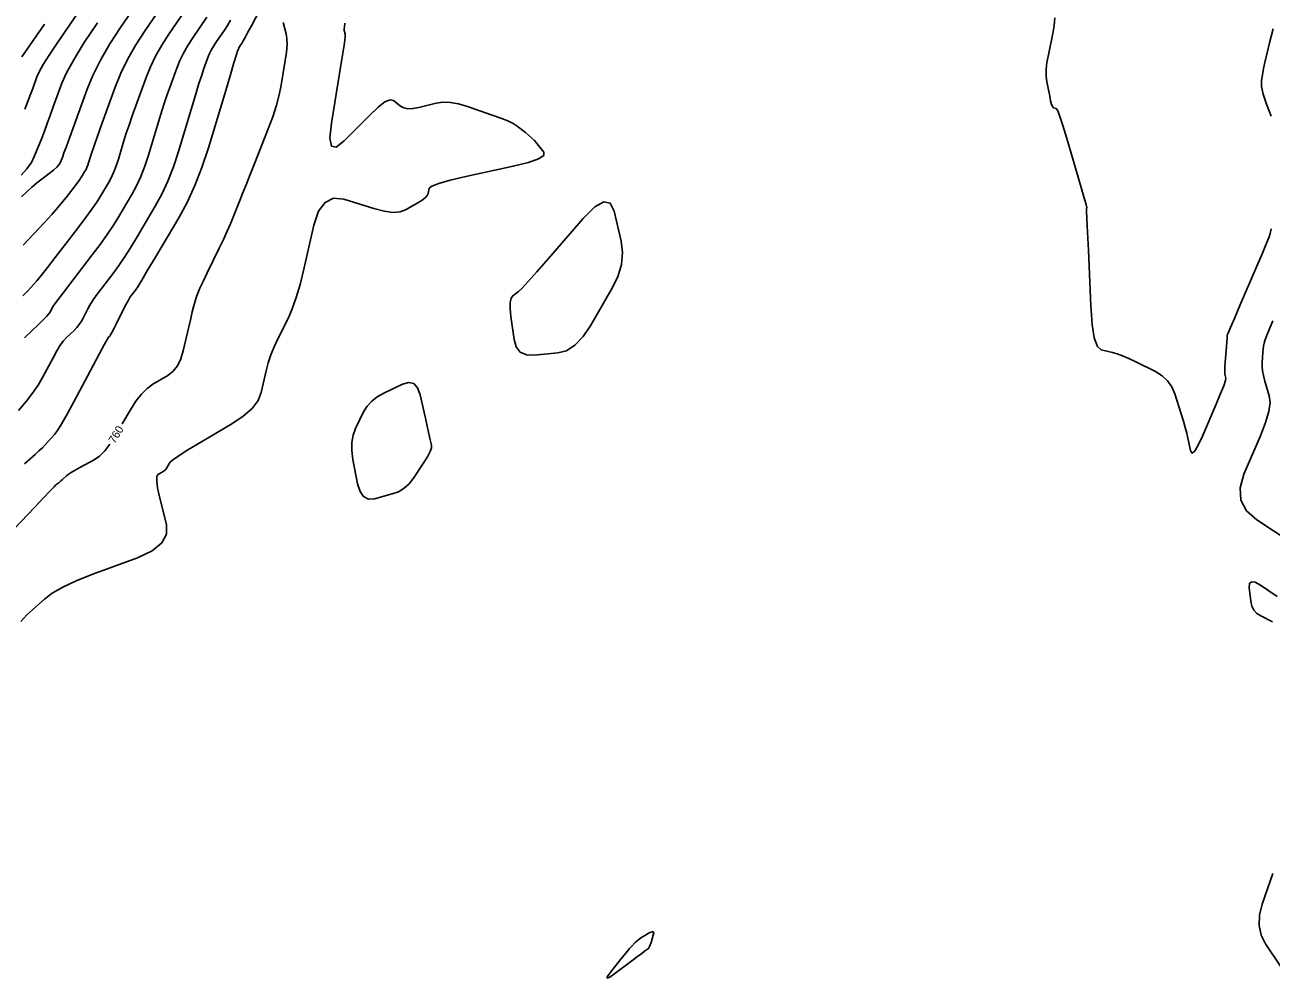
# Model space of a CAD drawing. Extents: x 2082232 to 2083549, y 592624 to 593832.
# Drawn here: x 2082854.1 to 2082963.1, y 593590.2 to 593673.5 of the extents above; entities that cross this region are included whole.
import ezdxf

# ---------------------------------------------------------------- set-up
doc = ezdxf.new("R2010")
doc.units = 0
doc.layers.add('DT_X_Contour_Major', color=7, linetype='Continuous')
doc.layers.add('DT_X_Contour_Minor', color=7, linetype='Continuous')

msp = doc.modelspace()

# ---------------------------------------------------------------- linework, layer by layer
at = {"layer": 'DT_X_Contour_Major'}
for points in [[(2082853.98, 593654.29), (2082855.83, 593656.28), (2082856.47, 593656.98), (2082857, 593657.57), (2082857.42, 593658.07), (2082857.74, 593658.46), (2082858.43, 593659.36), (2082858.67, 593659.67), (2082858.87, 593659.94), (2082859.02, 593660.17), (2082859.13, 593660.34), (2082859.38, 593660.75), (2082859.47, 593660.92), (2082859.55, 593661.09), (2082859.62, 593661.28), (2082859.69, 593661.49), (2082859.86, 593662.05), (2082859.97, 593662.39), (2082860.17, 593662.98), (2082860.47, 593663.81), (2082860.86, 593664.9), (2082862.03, 593668.12), (2082862.52, 593669.34), (2082863.12, 593670.57), (2082863.82, 593671.81), (2082864.64, 593673.07), (2082866.95, 593676.45)], [(2082862.64, 593638.67), (2082863.35, 593639.88), (2082863.83, 593640.64), (2082864.32, 593641.27), (2082864.81, 593641.76), (2082865.31, 593642.12), (2082866.63, 593642.9), (2082867.08, 593643.26), (2082867.46, 593643.74), (2082867.76, 593644.34), (2082867.98, 593645.06), (2082868.46, 593647.16), (2082868.63, 593647.88), (2082868.76, 593648.45), (2082868.87, 593648.89), (2082868.95, 593649.19), (2082869.13, 593649.79), (2082869.24, 593650.09), (2082869.44, 593650.53), (2082869.71, 593651.12), (2082870.07, 593651.86), (2082871.13, 593654.02), (2082871.5, 593654.79), (2082871.83, 593655.5), (2082872.11, 593656.15), (2082872.35, 593656.73), (2082872.93, 593658.19), (2082873.17, 593658.81), (2082873.47, 593659.57), (2082873.83, 593660.46), (2082874.24, 593661.5), (2082875.4, 593664.46), (2082875.8, 593665.52), (2082876.12, 593666.52), (2082876.37, 593667.44), (2082876.54, 593668.28), (2082876.9, 593670.43), (2082877.01, 593671.18), (2082877.06, 593671.83), (2082877.04, 593672.36), (2082876.97, 593672.78), (2082876.71, 593673.76)], [(2082852.62, 593628.89), (2082854.97, 593631.36), (2082855.74, 593632.18), (2082856.31, 593632.78), (2082856.68, 593633.16), (2082856.84, 593633.32), (2082857.01, 593633.46), (2082857.08, 593633.52), (2082857.17, 593633.6), (2082857.27, 593633.69), (2082857.4, 593633.8), (2082857.75, 593634.11), (2082857.92, 593634.24), (2082858.18, 593634.41), (2082858.52, 593634.61), (2082858.94, 593634.85), (2082860.17, 593635.52), (2082860.64, 593635.84), (2082861.11, 593636.31), (2082861.55, 593636.88)]]:
    msp.add_lwpolyline(points, dxfattribs=at)
at = {"layer": 'DT_X_Contour_Minor'}
for points in [[(2082853.84, 593658.53), (2082854.29, 593658.96), (2082854.73, 593659.35), (2082855.15, 593659.7), (2082856.26, 593660.55), (2082856.63, 593660.85), (2082856.92, 593661.12), (2082857.12, 593661.35), (2082857.23, 593661.55), (2082857.43, 593662.05), (2082857.54, 593662.35), (2082857.75, 593662.91), (2082858.04, 593663.72), (2082858.42, 593664.77), (2082859.56, 593667.92), (2082860.07, 593669.14), (2082860.73, 593670.47), (2082861.56, 593671.89), (2082862.55, 593673.4), (2082865.41, 593677.57)], [(2082853.95, 593649.87), (2082854.18, 593650.1), (2082854.39, 593650.31), (2082854.91, 593650.88), (2082855.17, 593651.18), (2082855.57, 593651.67), (2082856.11, 593652.35), (2082856.78, 593653.22), (2082858.74, 593655.77), (2082859.42, 593656.67), (2082859.98, 593657.43), (2082860.42, 593658.06), (2082860.74, 593658.57), (2082861.43, 593659.73), (2082861.68, 593660.19), (2082861.91, 593660.69), (2082862.12, 593661.23), (2082862.31, 593661.82), (2082862.79, 593663.42), (2082862.99, 593664.07), (2082863.23, 593664.79), (2082863.51, 593665.6), (2082863.83, 593666.48), (2082864.72, 593668.95), (2082865.1, 593669.89), (2082865.55, 593670.83), (2082866.09, 593671.78), (2082866.72, 593672.75), (2082868.49, 593675.34)], [(2082854.08, 593635.17), (2082855.01, 593635.99), (2082855.35, 593636.29), (2082855.65, 593636.57), (2082855.91, 593636.84), (2082856.14, 593637.09), (2082856.71, 593637.73), (2082856.98, 593638.09), (2082857.35, 593638.69), (2082857.82, 593639.52), (2082858.4, 593640.59), (2082860.09, 593643.77), (2082860.65, 593644.81), (2082861.06, 593645.57), (2082861.32, 593646.05), (2082861.44, 593646.23), (2082861.56, 593646.34), (2082861.62, 593646.44), (2082861.74, 593646.65), (2082861.91, 593646.96), (2082862.12, 593647.39), (2082862.76, 593648.68), (2082862.99, 593649.12), (2082863.18, 593649.48), (2082863.34, 593649.76), (2082863.48, 593649.95), (2082863.79, 593650.35), (2082863.99, 593650.65), (2082864.34, 593651.23), (2082864.86, 593652.09), (2082865.54, 593653.24), (2082867.58, 593656.68), (2082868.31, 593658.03), (2082868.99, 593659.5), (2082869.61, 593661.09), (2082870.17, 593662.8), (2082871.6, 593667.53), (2082872.07, 593669.09), (2082872.41, 593670.23), (2082872.63, 593670.95), (2082872.72, 593671.24), (2082872.8, 593671.45), (2082872.83, 593671.53), (2082872.87, 593671.61), (2082872.91, 593671.69), (2082872.97, 593671.77), (2082873.12, 593671.99), (2082873.21, 593672.15), (2082873.38, 593672.46), (2082873.63, 593672.92), (2082873.96, 593673.53), (2082874.93, 593675.37)], [(2082854.11, 593666.19), (2082854.41, 593666.95), (2082854.64, 593667.55), (2082854.81, 593668), (2082855.17, 593669), (2082855.37, 593669.46), (2082855.73, 593670.09), (2082856.24, 593670.9), (2082856.9, 593671.88), (2082858.84, 593674.72)], [(2082853.56, 593639.82), (2082854.23, 593640.61), (2082854.8, 593641.35), (2082855.28, 593642.06), (2082855.67, 593642.72), (2082856.59, 593644.44), (2082856.92, 593645.04), (2082857.22, 593645.53), (2082857.51, 593645.92), (2082857.77, 593646.21), (2082858.43, 593646.84), (2082858.66, 593647.09), (2082858.87, 593647.35), (2082859.06, 593647.63), (2082859.22, 593647.92), (2082859.62, 593648.71), (2082859.8, 593649.04), (2082860.05, 593649.43), (2082860.37, 593649.89), (2082860.76, 593650.42), (2082861.9, 593651.89), (2082862.35, 593652.5), (2082862.84, 593653.23), (2082863.37, 593654.06), (2082863.94, 593655.01), (2082865.53, 593657.7), (2082866.1, 593658.75), (2082866.63, 593659.9), (2082867.11, 593661.14), (2082867.55, 593662.47), (2082868.66, 593666.16), (2082869.04, 593667.42), (2082869.35, 593668.42), (2082869.59, 593669.16), (2082869.76, 593669.65), (2082870.1, 593670.62), (2082870.25, 593670.98), (2082870.43, 593671.35), (2082870.64, 593671.72), (2082870.88, 593672.09), (2082871.58, 593673.1), (2082871.84, 593673.51), (2082872.12, 593673.96)], [(2082853.77, 593621.39), (2082854.29, 593621.96), (2082855.83, 593623.34), (2082856.52, 593623.86), (2082857.45, 593624.39), (2082858.6, 593624.93), (2082859.98, 593625.48), (2082863.97, 593626.96), (2082865.25, 593627.56), (2082866.1, 593628.25), (2082866.52, 593629.02), (2082866.51, 593629.87), (2082865.91, 593632.27), (2082865.73, 593633.07), (2082865.65, 593633.66), (2082865.65, 593634.05), (2082865.75, 593634.23), (2082866.12, 593634.43), (2082866.26, 593634.52), (2082866.38, 593634.62), (2082866.48, 593634.74), (2082866.57, 593634.88), (2082866.8, 593635.27), (2082867.02, 593635.48), (2082867.49, 593635.82), (2082868.23, 593636.29), (2082869.22, 593636.89), (2082872.22, 593638.67), (2082873.23, 593639.34), (2082873.99, 593640.02), (2082874.52, 593640.71), (2082874.8, 593641.41), (2082875.23, 593643.3), (2082875.41, 593644), (2082875.65, 593644.7), (2082875.92, 593645.4), (2082876.25, 593646.09), (2082877.17, 593647.94), (2082877.51, 593648.72), (2082877.85, 593649.7), (2082878.19, 593650.85), (2082878.52, 593652.2), (2082879.39, 593656.03), (2082879.8, 593657.25), (2082880.38, 593658.03), (2082881.12, 593658.39), (2082882.02, 593658.3), (2082884.65, 593657.5), (2082885.56, 593657.26), (2082886.33, 593657.16), (2082886.95, 593657.2), (2082887.43, 593657.37), (2082888.5, 593657.99), (2082888.86, 593658.22), (2082889.13, 593658.43), (2082889.3, 593658.63), (2082889.39, 593658.8), (2082889.5, 593659.26), (2082889.73, 593659.45), (2082890.33, 593659.68), (2082891.32, 593659.96), (2082892.69, 593660.28), (2082896.84, 593661.19), (2082898.17, 593661.52), (2082899.06, 593661.84), (2082899.51, 593662.14), (2082899.51, 593662.42), (2082898.92, 593663.16), (2082898.69, 593663.43), (2082898.45, 593663.68), (2082898.19, 593663.91), (2082897.92, 593664.13), (2082897.19, 593664.7), (2082896.84, 593664.92), (2082896.37, 593665.15), (2082895.75, 593665.4), (2082895.01, 593665.67), (2082892.84, 593666.41), (2082892.06, 593666.64), (2082891.34, 593666.76), (2082890.68, 593666.78), (2082890.09, 593666.7), (2082888.58, 593666.33), (2082888.06, 593666.24), (2082887.62, 593666.22), (2082887.26, 593666.29), (2082886.99, 593666.44), (2082886.38, 593666.95), (2082886.07, 593667.01), (2082885.62, 593666.81), (2082885.02, 593666.36), (2082884.26, 593665.64), (2082882.05, 593663.4), (2082881.36, 593662.87), (2082880.94, 593662.95), (2082880.8, 593663.65), (2082880.93, 593664.97), (2082881.65, 593669.3), (2082881.89, 593670.74), (2082882.05, 593671.79), (2082882.13, 593672.47), (2082882.14, 593672.77), (2082882.06, 593673.05), (2082882.05, 593673.19), (2082882.07, 593673.41), (2082882.12, 593673.71)], [(2082853.8, 593660.42), (2082854.3, 593660.96), (2082854.69, 593661.51), (2082854.97, 593662.09), (2082855.59, 593663.66), (2082855.83, 593664.27), (2082856.08, 593664.93), (2082856.34, 593665.64), (2082856.61, 593666.39), (2082857.36, 593668.46), (2082857.77, 593669.37), (2082858.42, 593670.55), (2082859.32, 593672), (2082860.47, 593673.73)], [(2082853.85, 593670.77), (2082855.83, 593673.61)], [(2082854.1, 593646.19), (2082855.3, 593647.35), (2082855.7, 593647.74), (2082856.01, 593648.05), (2082856.21, 593648.29), (2082856.32, 593648.44), (2082856.47, 593648.74), (2082856.61, 593648.96), (2082856.92, 593649.39), (2082857.4, 593650.03), (2082858.05, 593650.88), (2082860.01, 593653.43), (2082860.71, 593654.36), (2082861.33, 593655.23), (2082861.87, 593656.04), (2082862.34, 593656.79), (2082863.48, 593658.71), (2082863.89, 593659.47), (2082864.27, 593660.29), (2082864.61, 593661.19), (2082864.93, 593662.15), (2082865.73, 593664.79), (2082866.02, 593665.74), (2082866.29, 593666.6), (2082866.55, 593667.38), (2082866.79, 593668.07), (2082867.41, 593669.78), (2082867.67, 593670.43), (2082867.99, 593671.09), (2082868.37, 593671.75), (2082868.8, 593672.42), (2082870.03, 593674.22)], [(2082944.22, 593674.17), (2082944.17, 593673.5), (2082944.05, 593672.8), (2082943.65, 593670.93), (2082943.53, 593670.25), (2082943.47, 593669.64), (2082943.47, 593669.08), (2082943.53, 593668.58), (2082943.77, 593667.32), (2082943.85, 593666.9), (2082943.94, 593666.59), (2082944.03, 593666.4), (2082944.11, 593666.31), (2082944.34, 593666.23), (2082944.47, 593666.04), (2082944.66, 593665.54), (2082944.92, 593664.74), (2082945.26, 593663.62), (2082946.25, 593660.23), (2082946.57, 593659.12), (2082946.81, 593658.32), (2082946.95, 593657.84), (2082947, 593657.67), (2082947.01, 593657.63), (2082947.01, 593657.63), (2082947.01, 593657.62), (2082947.01, 593657.61), (2082947.02, 593657.6), (2082947.02, 593657.59), (2082947.02, 593657.58), (2082947.01, 593657.57), (2082947.01, 593657.56), (2082947, 593657.52), (2082947, 593657.28), (2082947.03, 593656.58), (2082947.08, 593655.43), (2082947.15, 593653.84), (2082947.36, 593648.97), (2082947.48, 593647.36), (2082947.67, 593646.18), (2082947.94, 593645.44), (2082948.27, 593645.14), (2082949.27, 593644.9), (2082949.67, 593644.78), (2082950.15, 593644.6), (2082950.69, 593644.37), (2082951.3, 593644.08), (2082953.01, 593643.23), (2082953.6, 593642.87), (2082954.08, 593642.43), (2082954.45, 593641.9), (2082954.71, 593641.28), (2082955.27, 593639.53), (2082955.47, 593638.91), (2082955.63, 593638.35), (2082955.76, 593637.85), (2082955.86, 593637.41), (2082956.08, 593636.32), (2082956.21, 593636.1), (2082956.43, 593636.24), (2082956.74, 593636.74), (2082957.14, 593637.6), (2082958.33, 593640.39), (2082958.72, 593641.32), (2082958.99, 593642), (2082959.15, 593642.45), (2082959.18, 593642.65), (2082959.11, 593642.88), (2082959.09, 593643.02), (2082959.09, 593643.26), (2082959.1, 593643.61), (2082959.13, 593644.06), (2082959.22, 593645.4), (2082959.25, 593645.84), (2082959.28, 593646.15), (2082959.29, 593646.34), (2082959.3, 593646.41), (2082959.3, 593646.43), (2082959.37, 593646.59), (2082959.58, 593647.08), (2082959.93, 593647.89), (2082960.41, 593649.01), (2082961.89, 593652.45), (2082962.38, 593653.59), (2082962.74, 593654.45), (2082962.96, 593655.03), (2082963.06, 593655.32), (2082963.15, 593655.71)], [(2082963.14, 593665.58), (2082962.73, 593666.63), (2082962.44, 593667.49), (2082962.3, 593668.17), (2082962.3, 593668.66), (2082962.48, 593669.73), (2082962.58, 593670.25), (2082962.75, 593671), (2082962.99, 593671.99), (2082963.31, 593673.21)], [(2082897.29, 593650.23), (2082897.59, 593650.51), (2082898.13, 593651.09), (2082898.91, 593651.96), (2082899.92, 593653.12), (2082902.95, 593656.62), (2082903.97, 593657.64), (2082904.76, 593658.09), (2082905.33, 593657.97), (2082905.68, 593657.27), (2082906.29, 593654.65), (2082906.41, 593653.64), (2082906.31, 593652.6), (2082905.98, 593651.51), (2082905.42, 593650.38), (2082903.63, 593647.3), (2082902.95, 593646.29), (2082902.24, 593645.54), (2082901.5, 593645.06), (2082900.74, 593644.86), (2082898.68, 593644.67), (2082897.99, 593644.7), (2082897.46, 593644.94), (2082897.11, 593645.39), (2082896.92, 593646.04), (2082896.64, 593648.06), (2082896.57, 593648.75), (2082896.58, 593649.27), (2082896.65, 593649.64), (2082896.8, 593649.86), (2082897.29, 593650.23)], [(2082964.81, 593628.35), (2082961.88, 593630.28), (2082960.99, 593631.07), (2082960.5, 593632), (2082960.43, 593633.06), (2082960.76, 593634.25), (2082962.2, 593637.61), (2082962.65, 593638.77), (2082962.93, 593639.74), (2082963.04, 593640.52), (2082962.98, 593641.11), (2082962.59, 593642.41), (2082962.46, 593642.88), (2082962.38, 593643.31), (2082962.34, 593643.69), (2082962.34, 593644.04), (2082962.4, 593644.89), (2082962.43, 593645.2), (2082962.47, 593645.47), (2082962.52, 593645.71), (2082962.58, 593645.92), (2082962.76, 593646.42), (2082962.87, 593646.69), (2082963.04, 593647.11), (2082963.28, 593647.68)], [(2082888.71, 593641.19), (2082888.48, 593641.82), (2082888.14, 593642.19), (2082887.7, 593642.29), (2082887.14, 593642.14), (2082885.51, 593641.36), (2082884.94, 593641.04), (2082884.46, 593640.66), (2082884.06, 593640.21), (2082883.75, 593639.7), (2082883.04, 593638.25), (2082882.83, 593637.67), (2082882.72, 593637.03), (2082882.71, 593636.33), (2082882.82, 593635.56), (2082883.23, 593633.42), (2082883.44, 593632.74), (2082883.75, 593632.3), (2082884.17, 593632.09), (2082884.7, 593632.12), (2082886.26, 593632.53), (2082886.81, 593632.73), (2082887.31, 593633.03), (2082887.75, 593633.42), (2082888.13, 593633.91), (2082889.07, 593635.36), (2082889.37, 593635.85), (2082889.58, 593636.26), (2082889.68, 593636.57), (2082889.69, 593636.8), (2082889.58, 593637.28), (2082889.53, 593637.53), (2082889.44, 593637.93), (2082889.31, 593638.47), (2082889.16, 593639.16), (2082888.71, 593641.19)], [(2082963.67, 593623.58), (2082962.21, 593624.55), (2082961.74, 593624.81), (2082961.41, 593624.86), (2082961.24, 593624.71), (2082961.22, 593624.36), (2082961.35, 593623.15), (2082961.44, 593622.73), (2082961.62, 593622.38), (2082961.88, 593622.09), (2082962.23, 593621.87), (2082963.26, 593621.36)], [(2082963.95, 593591.25), (2082962.64, 593593.19), (2082962.26, 593593.95), (2082962.08, 593594.79), (2082962.12, 593595.69), (2082962.36, 593596.65), (2082963.28, 593599.33)], [(2082907.21, 593591.71), (2082907.71, 593592.08), (2082908.08, 593592.36), (2082908.33, 593592.54), (2082908.45, 593592.64), (2082908.63, 593592.76), (2082908.69, 593592.83), (2082908.76, 593592.95), (2082908.83, 593593.11), (2082908.9, 593593.32), (2082909.09, 593593.95), (2082909.13, 593594.14), (2082909.09, 593594.24), (2082908.98, 593594.25), (2082908.8, 593594.17), (2082908.22, 593593.84), (2082908.01, 593593.71), (2082907.83, 593593.58), (2082907.67, 593593.45), (2082907.52, 593593.32), (2082907.18, 593592.95), (2082907.02, 593592.78), (2082906.81, 593592.53), (2082906.55, 593592.21), (2082906.23, 593591.81), (2082905.3, 593590.64), (2082905.07, 593590.31), (2082905.06, 593590.2), (2082905.28, 593590.29), (2082905.72, 593590.6), (2082907.21, 593591.71)]]:
    msp.add_lwpolyline(points, dxfattribs=at)

# ---------------------------------------------------------------- texts
at = {"layer": 'DT_X_Contour_Major'}
msp.add_text('760', height=0.7, rotation=58.6178, dxfattribs=at).set_placement((2082861.98, 593636.88))

doc.saveas('drawing.dxf')
